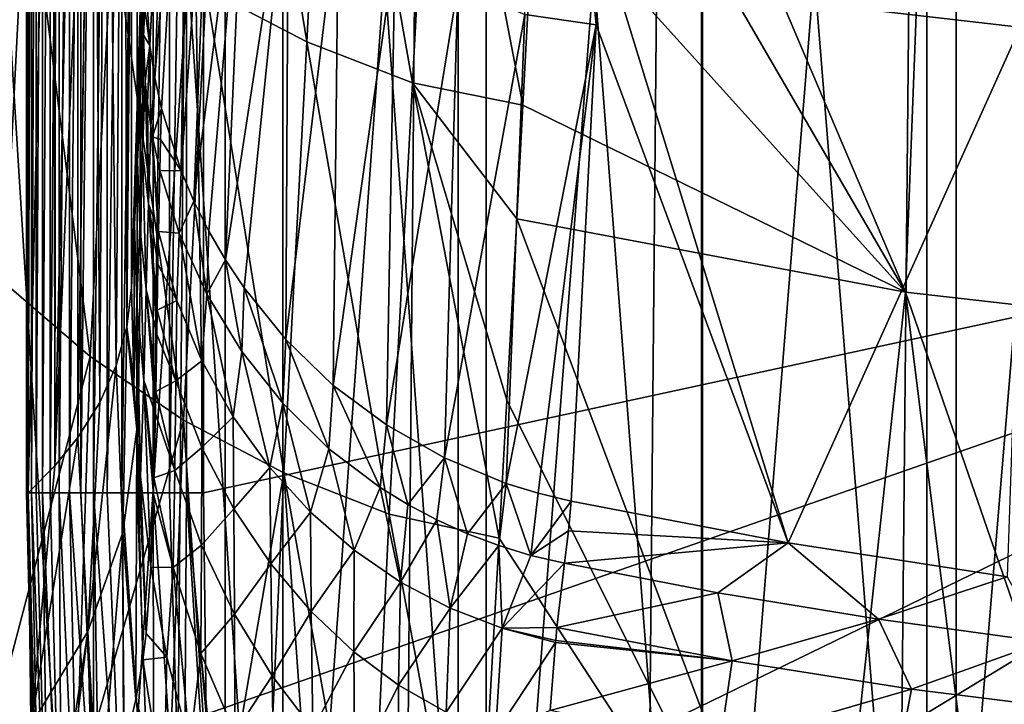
# Model space of a CAD drawing. Header units: metres. Extents: x -24 to 24, y -69 to 184.
# Tile 312 of 656: x -15.01 to -7.11, y 99.55 to 105.05. Entities that reach past the tile are written whole.
import ezdxf

# ---------------------------------------------------------------- set-up
doc = ezdxf.new("R2010")
doc.units = ezdxf.units.M
for name, color, linetype in [('367', 7, 'CONTINUOUS'), ('370', 7, 'CONTINUOUS'), ('380', 7, 'CONTINUOUS'), ('433', 7, 'CONTINUOUS'), ('436', 7, 'CONTINUOUS'), ('437', 7, 'CONTINUOUS'), ('438', 7, 'CONTINUOUS'), ('439', 7, 'CONTINUOUS'), ('440', 7, 'CONTINUOUS'), ('441', 7, 'CONTINUOUS'), ('442', 7, 'CONTINUOUS'), ('443', 7, 'CONTINUOUS'), ('444', 7, 'CONTINUOUS'), ('445', 7, 'CONTINUOUS'), ('502', 7, 'CONTINUOUS'), ('506', 7, 'CONTINUOUS'), ('507', 7, 'CONTINUOUS'), ('533', 7, 'CONTINUOUS'), ('534', 7, 'CONTINUOUS'), ('556', 2, 'CONTINUOUS'), ('565', 2, 'CONTINUOUS')]:
    doc.layers.add(name, color=color, linetype=linetype)

msp = doc.modelspace()

# ---------------------------------------------------------------- linework, layer by layer
at = {"layer": '367'}
for points in [[(-13.359252, 145.2, -20.238401), (-15.119628, -68.3, -18.959413), (-15.119628, 145.2, -18.959413)], [(-13.359252, -68.3, -20.238401), (-15.119628, -68.3, -18.959413), (-13.359252, 145.2, -20.238401)], [(-11.491315, 145.2, -21.354442), (-13.359252, -68.3, -20.238401), (-13.359252, 145.2, -20.238401)], [(-11.491315, -68.3, -21.354442), (-13.359252, -68.3, -20.238401), (-11.491315, 145.2, -21.354442)], [(-9.530857, 145.2, -22.298548), (-11.491315, -68.3, -21.354442), (-11.491315, 145.2, -21.354442)], [(-9.530857, -68.3, -22.298548), (-11.491315, -68.3, -21.354442), (-9.530857, 145.2, -22.298548)], [(-7.493662, 145.2, -23.063121), (-9.530857, -68.3, -22.298548), (-9.530857, 145.2, -22.298548)], [(-7.493662, -68.3, -23.063121), (-9.530857, -68.3, -22.298548), (-7.493662, 145.2, -23.063121)], [(-5.396133, 145.2, -23.642002), (-7.493662, -68.3, -23.063121), (-7.493662, 145.2, -23.063121)], [(-5.396133, -68.3, -23.642002), (-7.493662, -68.3, -23.063121), (-5.396133, 145.2, -23.642002)]]:
    msp.add_3dface(points, dxfattribs=at)
at = {"layer": '370'}
for points in [[(-10.786555, 107.825868, 124.068679), (-7.900061, 102.860268, 94.241585), (-10.701222, 109.451425, 135.043688)], [(-10.701222, 109.451425, 135.043688), (-7.900061, 102.860268, 94.241585), (-7.668107, 108.918182, 134.972777)], [(-7.900061, 102.860268, 94.241585), (-4.750555, 102.499585, 94.292291), (-7.668107, 108.918182, 134.972777)], [(-7.668107, 108.918182, 134.972777), (-4.750555, 102.499585, 94.292291), (-4.610483, 108.57591, 135.020829)], [(-10.874197, 106.156991, 112.800988), (-7.900061, 102.860268, 94.241585), (-10.786555, 107.825868, 124.068679)], [(-10.970446, 104.360544, 100.663018), (-7.900061, 102.860268, 94.241585), (-10.874197, 106.156991, 112.800988)], [(-11.019798, 103.447728, 94.491221), (-7.900061, 102.860268, 94.241585), (-10.970446, 104.360544, 100.663018)], [(-11.099493, 101.992386, 84.644555), (-8.546894, 96.878121, 53.541877), (-11.019798, 103.447728, 94.491221)], [(-11.019798, 103.447728, 94.491221), (-8.546894, 96.878121, 53.541877), (-7.900061, 102.860268, 94.241585)], [(-8.546894, 96.878121, 53.541877), (-7.130465, 96.676068, 53.570272), (-7.900061, 102.860268, 94.241585)], [(-7.900061, 102.860268, 94.241585), (-5.708911, 96.510513, 53.593538), (-4.750555, 102.499585, 94.292291)], [(-7.130465, 96.676068, 53.570272), (-5.708911, 96.510513, 53.593538), (-7.900061, 102.860268, 94.241585)], [(-11.160916, 100.886369, 77.15619), (-8.546894, 96.878121, 53.541877), (-11.099493, 101.992386, 84.644555)], [(-11.358574, 97.390816, 53.469826), (-8.546894, 96.878121, 53.541877), (-11.160916, 100.886369, 77.15619)]]:
    msp.add_3dface(points, dxfattribs=at)
at = {"layer": '380'}
for points in [[(-12.705843, 104.868688, 100.242043), (-13.334458, 108.756639, 123.623735), (-13.51234, 105.290973, 100.185118)], [(-12.525393, 108.335263, 123.680572), (-13.334458, 108.756639, 123.623735), (-12.705843, 104.868688, 100.242043)], [(-11.856089, 104.539914, 100.284815), (-12.525393, 108.335263, 123.680572), (-12.705843, 104.868688, 100.242043)], [(-11.673115, 108.007876, 123.72317), (-12.525393, 108.335263, 123.680572), (-11.856089, 104.539914, 100.284815)], [(-10.970446, 104.360544, 100.663018), (-11.673115, 108.007876, 123.72317), (-11.856089, 104.539914, 100.284815)], [(-10.970446, 104.360544, 100.663018), (-10.874197, 106.156991, 112.800988), (-11.673115, 108.007876, 123.72317)], [(-14.954324, 106.392978, 100.031936), (-15.571065, 107.058371, 99.937672), (-15.129184, 102.934395, 76.592224)], [(-14.442898, 102.342705, 76.674956), (-14.954324, 106.392978, 100.031936), (-15.129184, 102.934395, 76.592224)], [(-14.265096, 105.801281, 100.114777), (-14.954324, 106.392978, 100.031936), (-14.442898, 102.342705, 76.674956)], [(-13.693213, 101.831867, 76.745286), (-14.265096, 105.801281, 100.114777), (-14.442898, 102.342705, 76.674956)], [(-13.51234, 105.290973, 100.185118), (-14.265096, 105.801281, 100.114777), (-13.693213, 101.831867, 76.745286)], [(-12.889825, 101.40849, 76.802304), (-13.51234, 105.290973, 100.185118), (-13.693213, 101.831867, 76.745286)], [(-12.705843, 104.868688, 100.242043), (-13.51234, 105.290973, 100.185118), (-12.889825, 101.40849, 76.802304)], [(-12.04313, 101.07805, 76.845272), (-12.705843, 104.868688, 100.242043), (-12.889825, 101.40849, 76.802304)], [(-11.856089, 104.539914, 100.284815), (-12.705843, 104.868688, 100.242043), (-12.04313, 101.07805, 76.845272)], [(-11.160916, 100.886369, 77.15619), (-11.856089, 104.539914, 100.284815), (-12.04313, 101.07805, 76.845272)], [(-11.019798, 103.447728, 94.491221), (-10.970446, 104.360544, 100.663018), (-11.856089, 104.539914, 100.284815)], [(-11.099493, 101.992386, 84.644555), (-11.019798, 103.447728, 94.491221), (-11.856089, 104.539914, 100.284815)], [(-11.160916, 100.886369, 77.15619), (-11.099493, 101.992386, 84.644555), (-11.856089, 104.539914, 100.284815)], [(-14.442898, 102.342705, 76.674956), (-15.129184, 102.934395, 76.592224), (-15.21785, 99.400789, 53.187335)], [(-14.557913, 98.844902, 53.265458), (-14.442898, 102.342705, 76.674956), (-15.21785, 99.400789, 53.187335)], [(-13.693213, 101.831867, 76.745286), (-14.442898, 102.342705, 76.674956), (-14.557913, 98.844902, 53.265458)], [(-13.833802, 98.357082, 53.334017), (-13.693213, 101.831867, 76.745286), (-14.557913, 98.844902, 53.265458)], [(-13.447829, 98.140221, 53.364496), (-13.693213, 101.831867, 76.745286), (-13.833802, 98.357082, 53.334017)], [(-12.889825, 101.40849, 76.802304), (-13.693213, 101.831867, 76.745286), (-13.447829, 98.140221, 53.364496)], [(-13.046413, 97.94307, 53.392206), (-12.889825, 101.40849, 76.802304), (-13.447829, 98.140221, 53.364496)], [(-12.632683, 97.768131, 53.416794), (-12.889825, 101.40849, 76.802304), (-13.046413, 97.94307, 53.392206)], [(-12.210563, 97.617346, 53.437988), (-12.889825, 101.40849, 76.802304), (-12.632683, 97.768131, 53.416794)], [(-12.04313, 101.07805, 76.845272), (-12.889825, 101.40849, 76.802304), (-12.210563, 97.617346, 53.437988)], [(-11.358574, 97.390816, 53.469826), (-12.04313, 101.07805, 76.845272), (-12.210563, 97.617346, 53.437988)], [(-11.358574, 97.390816, 53.469826), (-11.160916, 100.886369, 77.15619), (-12.04313, 101.07805, 76.845272)]]:
    msp.add_3dface(points, dxfattribs=at)
at = {"layer": '433'}
for points in [[(-10.345993, 105.736213, 85.129835), (-8.841554, 100.848713, 54.345572), (-10.383604, 105.004149, 80.178268)], [(-10.345993, 105.736213, 85.129835), (-6.926762, 105.104464, 84.845855), (-8.841554, 100.848713, 54.345572)], [(-8.841554, 100.848713, 54.345572), (-6.926762, 105.104464, 84.845855), (-7.085745, 100.575368, 54.383652)], [(-10.583378, 101.181501, 54.299229), (-10.383604, 105.004149, 80.178268), (-8.841554, 100.848713, 54.345572)]]:
    msp.add_3dface(points, dxfattribs=at)
at = {"layer": '436'}
for points in [[(-14.111247, 102.897008, 37.165029), (-13.428175, 124.76326, 135.006318), (-14.087417, 103.401674, 40.578387)], [(-14.111246, 106.945335, 37.165146), (-13.428175, 124.76326, 135.006318), (-14.111247, 102.897008, 37.165029)], [(-14.087417, 103.401674, 40.578387), (-13.428175, 124.76326, 135.006318), (-14.063531, 103.907505, 43.999743)], [(-14.063531, 103.907505, 43.999743), (-13.428175, 124.76326, 135.006318), (-14.039589, 104.414507, 47.429096)], [(-14.039589, 104.414507, 47.429096), (-13.428175, 124.76326, 135.006318), (-14.015592, 104.922689, 50.866446)], [(-14.015592, 104.922689, 50.866446), (-13.428175, 124.76326, 135.006318), (-14.005637, 105.133501, 52.29237)]]:
    msp.add_3dface(points, dxfattribs=at)
at = {"layer": '437'}
for points in [[(-10.383604, 105.004149, 80.178268), (-10.954006, 105.08766, 79.659964), (-10.763734, 108.846439, 105.078148)], [(-10.383604, 105.004149, 80.178268), (-10.763734, 108.846439, 105.078148), (-10.345993, 105.736213, 85.129835)], [(-13.965049, 104.837884, 53.788583), (-13.995683, 105.344289, 53.718115), (-13.777917, 108.516659, 79.172382)], [(-13.924977, 104.578066, 53.823395), (-13.965049, 104.837884, 53.788583), (-13.777917, 108.516659, 79.172382)], [(-13.657904, 107.948184, 79.255646), (-13.924977, 104.578066, 53.823395), (-13.777917, 108.516659, 79.172382)], [(-13.871496, 104.332346, 53.859791), (-13.924977, 104.578066, 53.823395), (-13.657904, 107.948184, 79.255646)], [(-13.713786, 103.833669, 53.923848), (-13.871496, 104.332346, 53.859791), (-13.657904, 107.948184, 79.255646)], [(-13.460771, 107.401093, 79.335208), (-13.713786, 103.833669, 53.923848), (-13.657904, 107.948184, 79.255646)], [(-13.610191, 103.589076, 53.957119), (-13.713786, 103.833669, 53.923848), (-13.460771, 107.401093, 79.335208)], [(-13.190191, 106.88558, 79.409586), (-13.610191, 103.589076, 53.957119), (-13.460771, 107.401093, 79.335208)], [(-13.490842, 103.349864, 53.989804), (-13.610191, 103.589076, 53.957119), (-13.190191, 106.88558, 79.409586)], [(-13.356578, 103.117831, 54.021652), (-13.490842, 103.349864, 53.989804), (-13.190191, 106.88558, 79.409586)], [(-12.851203, 106.411249, 79.477393), (-13.356578, 103.117831, 54.021652), (-13.190191, 106.88558, 79.409586)], [(-13.208413, 102.894674, 54.052423), (-13.356578, 103.117831, 54.021652), (-12.851203, 106.411249, 79.477393)], [(-12.874142, 102.47998, 54.110014), (-13.208413, 102.894674, 54.052423), (-12.851203, 106.411249, 79.477393)], [(-12.450126, 105.986939, 79.537367), (-12.874142, 102.47998, 54.110014), (-12.851203, 106.411249, 79.477393)], [(-12.492298, 102.111569, 54.161729), (-12.874142, 102.47998, 54.110014), (-12.450126, 105.986939, 79.537367)], [(-11.99443, 105.620554, 79.58839), (-12.492298, 102.111569, 54.161729), (-12.450126, 105.986939, 79.537367)], [(-12.066407, 101.793794, 54.206998), (-12.492298, 102.111569, 54.161729), (-11.99443, 105.620554, 79.58839)], [(-11.492607, 105.318921, 79.629511), (-12.066407, 101.793794, 54.206998), (-11.99443, 105.620554, 79.58839)], [(-11.600817, 101.529954, 54.245472), (-12.066407, 101.793794, 54.206998), (-11.492607, 105.318921, 79.629511)], [(-10.954006, 105.08766, 79.659964), (-11.600817, 101.529954, 54.245472), (-11.492607, 105.318921, 79.629511)], [(-11.104531, 101.324284, 54.276436), (-11.600817, 101.529954, 54.245472), (-10.954006, 105.08766, 79.659964)], [(-10.383604, 105.004149, 80.178268), (-11.104531, 101.324284, 54.276436), (-10.954006, 105.08766, 79.659964)], [(-11.104531, 101.324284, 54.276436), (-10.383604, 105.004149, 80.178268), (-10.849039, 101.245359, 54.288721)], [(-10.383604, 105.004149, 80.178268), (-10.583378, 101.181501, 54.299229), (-10.849039, 101.245359, 54.288721)]]:
    msp.add_3dface(points, dxfattribs=at)
at = {"layer": '438'}
for points in [[(-14.005637, 105.133501, 52.29237), (-13.995683, 105.344289, 53.718115), (-13.965049, 104.837884, 53.788583)], [(-14.015592, 104.922689, 50.866446), (-14.005637, 105.133501, 52.29237), (-13.965049, 104.837884, 53.788583)], [(-14.015592, 104.922689, 50.866446), (-13.965049, 104.837884, 53.788583), (-14.000756, 104.553193, 50.870591)], [(-14.000756, 104.553193, 50.870591), (-13.965049, 104.837884, 53.788583), (-13.983061, 104.376874, 50.870562)], [(-13.983061, 104.376874, 50.870562), (-13.965049, 104.837884, 53.788583), (-13.956776, 104.190679, 50.869169)], [(-13.965049, 104.837884, 53.788583), (-13.924977, 104.578066, 53.823395), (-13.956776, 104.190679, 50.869169)], [(-13.956776, 104.190679, 50.869169), (-13.924977, 104.578066, 53.823395), (-13.942364, 104.106811, 50.868096)], [(-13.924977, 104.578066, 53.823395), (-13.871496, 104.332346, 53.859791), (-13.942364, 104.106811, 50.868096)], [(-13.942364, 104.106811, 50.868096), (-13.871496, 104.332346, 53.859791), (-13.878002, 104.084149, 52.334292)], [(-13.884539, 103.834794, 50.862784), (-13.942364, 104.106811, 50.868096), (-13.878002, 104.084149, 52.334292)]]:
    msp.add_3dface(points, dxfattribs=at)
at = {"layer": '439'}
for points in [[(-13.871496, 104.332346, 53.859791), (-13.713786, 103.833669, 53.923848), (-13.878002, 104.084149, 52.334292)], [(-13.713786, 103.833669, 53.923848), (-13.884539, 103.834794, 50.862784), (-13.878002, 104.084149, 52.334292)], [(-13.884539, 103.834794, 50.862784), (-13.713786, 103.833669, 53.923848), (-13.728395, 103.333429, 50.853612)], [(-13.713786, 103.833669, 53.923848), (-13.610191, 103.589076, 53.957119), (-13.728395, 103.333429, 50.853612)], [(-13.728395, 103.333429, 50.853612), (-13.610191, 103.589076, 53.957119), (-13.506502, 102.843586, 50.854398)], [(-13.610191, 103.589076, 53.957119), (-13.490842, 103.349864, 53.989804), (-13.506502, 102.843586, 50.854398)], [(-13.490842, 103.349864, 53.989804), (-13.356578, 103.117831, 54.021652), (-13.506502, 102.843586, 50.854398)], [(-13.506502, 102.843586, 50.854398), (-13.356578, 103.117831, 54.021652), (-13.226345, 102.38346, 50.864529)], [(-13.356578, 103.117831, 54.021652), (-13.208413, 102.894674, 54.052423), (-13.226345, 102.38346, 50.864529)], [(-13.226345, 102.38346, 50.864529), (-13.208413, 102.894674, 54.052423), (-12.898187, 101.967831, 50.882777)], [(-13.208413, 102.894674, 54.052423), (-12.874142, 102.47998, 54.110014), (-12.898187, 101.967831, 50.882777)], [(-12.898187, 101.967831, 50.882777), (-12.874142, 102.47998, 54.110014), (-12.527838, 101.603183, 50.908008)], [(-12.874142, 102.47998, 54.110014), (-12.492298, 102.111569, 54.161729), (-12.527838, 101.603183, 50.908008)], [(-12.527838, 101.603183, 50.908008), (-12.492298, 102.111569, 54.161729), (-12.116277, 101.291633, 50.939348)], [(-12.492298, 102.111569, 54.161729), (-12.066407, 101.793794, 54.206998), (-12.116277, 101.291633, 50.939348)], [(-12.116277, 101.291633, 50.939348), (-12.066407, 101.793794, 54.206998), (-11.894003, 101.15512, 50.95708)], [(-12.066407, 101.793794, 54.206998), (-11.600817, 101.529954, 54.245472), (-11.894003, 101.15512, 50.95708)], [(-11.894003, 101.15512, 50.95708), (-11.600817, 101.529954, 54.245472), (-11.66021, 101.031317, 50.976052)], [(-11.66021, 101.031317, 50.976052), (-11.600817, 101.529954, 54.245472), (-11.41593, 100.920874, 50.996066)], [(-11.600817, 101.529954, 54.245472), (-11.104531, 101.324284, 54.276436), (-11.41593, 100.920874, 50.996066)], [(-11.41593, 100.920874, 50.996066), (-11.104531, 101.324284, 54.276436), (-11.164772, 100.825677, 51.016756)], [(-11.164772, 100.825677, 51.016756), (-11.104531, 101.324284, 54.276436), (-10.907966, 100.747048, 51.037889)], [(-11.104531, 101.324284, 54.276436), (-10.849039, 101.245359, 54.288721), (-10.907966, 100.747048, 51.037889)], [(-10.849039, 101.245359, 54.288721), (-10.583378, 101.181501, 54.299229), (-10.907966, 100.747048, 51.037889)], [(-10.907966, 100.747048, 51.037889), (-10.583378, 101.181501, 54.299229), (-10.603654, 100.944673, 52.721073)], [(-10.638214, 100.683862, 51.059741), (-10.907966, 100.747048, 51.037889), (-10.603654, 100.944673, 52.721073)]]:
    msp.add_3dface(points, dxfattribs=at)
at = {"layer": '440'}
for points in [[(-10.583378, 101.181501, 54.299229), (-8.841554, 100.848713, 54.345572), (-10.603654, 100.944673, 52.721073)], [(-8.841554, 100.848713, 54.345572), (-10.638214, 100.683862, 51.059741), (-10.603654, 100.944673, 52.721073)], [(-10.638214, 100.683862, 51.059741), (-8.841554, 100.848713, 54.345572), (-9.405611, 100.447144, 51.121778)], [(-9.405611, 100.447144, 51.121778), (-8.841554, 100.848713, 54.345572), (-8.118472, 100.235578, 51.191925)], [(-8.841554, 100.848713, 54.345572), (-7.085745, 100.575368, 54.383652), (-8.118472, 100.235578, 51.191925)], [(-8.118472, 100.235578, 51.191925), (-7.085745, 100.575368, 54.383652), (-6.789726, 100.053505, 51.264682)]]:
    msp.add_3dface(points, dxfattribs=at)
at = {"layer": '441'}
for points in [[(-14.039589, 104.414507, 47.429096), (-14.015592, 104.922689, 50.866446), (-14.023099, 103.986622, 47.426154)], [(-14.015592, 104.922689, 50.866446), (-14.000756, 104.553193, 50.870591), (-14.023099, 103.986622, 47.426154)], [(-14.023099, 103.986622, 47.426154), (-14.000756, 104.553193, 50.870591), (-13.975236, 103.566875, 47.394822)], [(-14.000756, 104.553193, 50.870591), (-13.983061, 104.376874, 50.870562), (-13.975236, 103.566875, 47.394822)], [(-14.063531, 103.907505, 43.999743), (-14.039589, 104.414507, 47.429096), (-14.045125, 103.389758, 44.033441)], [(-14.045125, 103.389758, 44.033441), (-14.039589, 104.414507, 47.429096), (-14.023099, 103.986622, 47.426154)], [(-13.983061, 104.376874, 50.870562), (-13.956776, 104.190679, 50.869169), (-13.975236, 103.566875, 47.394822)], [(-13.975236, 103.566875, 47.394822), (-13.956776, 104.190679, 50.869169), (-13.895171, 103.346538, 48.25138)], [(-13.956776, 104.190679, 50.869169), (-13.942364, 104.106811, 50.868096), (-13.895171, 103.346538, 48.25138)], [(-13.942364, 104.106811, 50.868096), (-13.884539, 103.834794, 50.862784), (-13.895171, 103.346538, 48.25138)], [(-14.045125, 103.389758, 44.033441), (-14.023099, 103.986622, 47.426154), (-13.992872, 102.881629, 44.020849)], [(-13.992872, 102.881629, 44.020849), (-14.023099, 103.986622, 47.426154), (-13.975236, 103.566875, 47.394822)], [(-14.087417, 103.401674, 40.578387), (-14.063531, 103.907505, 43.999743), (-14.067894, 102.771076, 40.660723)], [(-14.067894, 102.771076, 40.660723), (-14.063531, 103.907505, 43.999743), (-14.045125, 103.389758, 44.033441)], [(-13.992872, 102.881629, 44.020849), (-13.975236, 103.566875, 47.394822), (-13.908179, 102.519794, 44.509275)], [(-13.899576, 103.0849, 46.994741), (-13.975236, 103.566875, 47.394822), (-13.895171, 103.346538, 48.25138)], [(-13.905207, 102.714107, 45.335291), (-13.975236, 103.566875, 47.394822), (-13.899576, 103.0849, 46.994741)], [(-13.908179, 102.519794, 44.509275), (-13.975236, 103.566875, 47.394822), (-13.905207, 102.714107, 45.335291)], [(-14.111247, 102.897008, 37.165029), (-14.087417, 103.401674, 40.578387), (-14.093537, 102.161025, 37.258526)], [(-14.093537, 102.161025, 37.258526), (-14.087417, 103.401674, 40.578387), (-14.092242, 102.133742, 37.261135)], [(-14.092242, 102.133742, 37.261135), (-14.087417, 103.401674, 40.578387), (-14.067894, 102.771076, 40.660723)], [(-14.067894, 102.771076, 40.660723), (-14.045125, 103.389758, 44.033441), (-14.013224, 102.151025, 40.688329)], [(-14.013224, 102.151025, 40.688329), (-14.045125, 103.389758, 44.033441), (-13.992872, 102.881629, 44.020849)], [(-14.013224, 102.151025, 40.688329), (-13.992872, 102.881629, 44.020849), (-13.919636, 101.88202, 41.942747)], [(-13.916049, 102.061615, 42.647474), (-13.992872, 102.881629, 44.020849), (-13.908179, 102.519794, 44.509275)], [(-13.919636, 101.88202, 41.942747), (-13.992872, 102.881629, 44.020849), (-13.916049, 102.061615, 42.647474)], [(-14.092242, 102.133742, 37.261135), (-14.067894, 102.771076, 40.660723), (-14.069822, 101.75745, 37.290781)], [(-14.069822, 101.75745, 37.290781), (-14.067894, 102.771076, 40.660723), (-14.03999, 101.392152, 37.308036)], [(-14.038979, 101.381264, 37.308372), (-14.067894, 102.771076, 40.660723), (-14.013224, 102.151025, 40.688329)], [(-14.03999, 101.392152, 37.308036), (-14.067894, 102.771076, 40.660723), (-14.038979, 101.381264, 37.308372)], [(-14.038979, 101.381264, 37.308372), (-14.013224, 102.151025, 40.688329), (-13.955171, 100.651076, 37.306441)], [(-13.931996, 101.36907, 39.980604), (-14.013224, 102.151025, 40.688329), (-13.919636, 101.88202, 41.942747)], [(-13.935801, 101.234974, 39.476425), (-14.013224, 102.151025, 40.688329), (-13.931996, 101.36907, 39.980604)], [(-13.955171, 100.651076, 37.306441), (-14.013224, 102.151025, 40.688329), (-13.935801, 101.234974, 39.476425)]]:
    msp.add_3dface(points, dxfattribs=at)
at = {"layer": '442'}
for points in [[(-13.884539, 103.834794, 50.862784), (-13.728395, 103.333429, 50.853612), (-13.895171, 103.346538, 48.25138)], [(-13.899576, 103.0849, 46.994741), (-13.895171, 103.346538, 48.25138), (-13.747857, 102.793015, 47.970753)], [(-13.895171, 103.346538, 48.25138), (-13.728395, 103.333429, 50.853612), (-13.747857, 102.793015, 47.970753)], [(-13.747857, 102.793015, 47.970753), (-13.728395, 103.333429, 50.853612), (-13.545841, 102.308104, 47.915273)], [(-13.728395, 103.333429, 50.853612), (-13.506502, 102.843586, 50.854398), (-13.545841, 102.308104, 47.915273)], [(-13.905207, 102.714107, 45.335291), (-13.899576, 103.0849, 46.994741), (-13.747857, 102.793015, 47.970753)], [(-13.905207, 102.714107, 45.335291), (-13.747857, 102.793015, 47.970753), (-13.754534, 102.146429, 45.217447)], [(-13.747857, 102.793015, 47.970753), (-13.545841, 102.308104, 47.915273), (-13.754534, 102.146429, 45.217447)], [(-13.545841, 102.308104, 47.915273), (-13.506502, 102.843586, 50.854398), (-13.294852, 101.858461, 47.872306)], [(-13.506502, 102.843586, 50.854398), (-13.226345, 102.38346, 50.864529), (-13.294852, 101.858461, 47.872306)], [(-13.908179, 102.519794, 44.509275), (-13.905207, 102.714107, 45.335291), (-13.754534, 102.146429, 45.217447)], [(-13.916049, 102.061615, 42.647474), (-13.908179, 102.519794, 44.509275), (-13.754534, 102.146429, 45.217447)], [(-13.294852, 101.858461, 47.872306), (-13.226345, 102.38346, 50.864529), (-13.001882, 101.451798, 47.841953)], [(-13.226345, 102.38346, 50.864529), (-12.898187, 101.967831, 50.882777), (-13.001882, 101.451798, 47.841953)], [(-13.754534, 102.146429, 45.217447), (-13.545841, 102.308104, 47.915273), (-13.547313, 101.613263, 45.132432)], [(-13.545841, 102.308104, 47.915273), (-13.294852, 101.858461, 47.872306), (-13.547313, 101.613263, 45.132432)], [(-13.916049, 102.061615, 42.647474), (-13.754534, 102.146429, 45.217447), (-13.762421, 101.429231, 42.559746)], [(-13.754534, 102.146429, 45.217447), (-13.547313, 101.613263, 45.132432), (-13.762421, 101.429231, 42.559746)], [(-13.919636, 101.88202, 41.942747), (-13.916049, 102.061615, 42.647474), (-13.762421, 101.429231, 42.559746)], [(-13.001882, 101.451798, 47.841953), (-12.898187, 101.967831, 50.882777), (-12.675791, 101.093484, 47.823539)], [(-12.898187, 101.967831, 50.882777), (-12.527838, 101.603183, 50.908008), (-12.675791, 101.093484, 47.823539)], [(-13.931996, 101.36907, 39.980604), (-13.919636, 101.88202, 41.942747), (-13.762421, 101.429231, 42.559746)], [(-13.547313, 101.613263, 45.132432), (-13.294852, 101.858461, 47.872306), (-13.290767, 101.121007, 45.056613)], [(-13.294852, 101.858461, 47.872306), (-13.001882, 101.451798, 47.841953), (-13.290767, 101.121007, 45.056613)], [(-13.762421, 101.429231, 42.559746), (-13.547313, 101.613263, 45.132432), (-13.548553, 100.828192, 42.468322)], [(-13.547313, 101.613263, 45.132432), (-13.290767, 101.121007, 45.056613), (-13.548553, 100.828192, 42.468322)], [(-12.675791, 101.093484, 47.823539), (-12.527838, 101.603183, 50.908008), (-12.324682, 100.787549, 47.816423)], [(-12.527838, 101.603183, 50.908008), (-12.116277, 101.291633, 50.939348), (-12.324682, 100.787549, 47.816423)], [(-13.290767, 101.121007, 45.056613), (-13.001882, 101.451798, 47.841953), (-12.994693, 100.680189, 44.991259)], [(-13.001882, 101.451798, 47.841953), (-12.675791, 101.093484, 47.823539), (-12.994693, 100.680189, 44.991259)], [(-13.935801, 101.234974, 39.476425), (-13.931996, 101.36907, 39.980604), (-13.776778, 100.649702, 39.922825)], [(-13.931996, 101.36907, 39.980604), (-13.762421, 101.429231, 42.559746), (-13.776778, 100.649702, 39.922825)], [(-13.762421, 101.429231, 42.559746), (-13.548553, 100.828192, 42.468322), (-13.776778, 100.649702, 39.922825)], [(-12.324682, 100.787549, 47.816423), (-12.116277, 101.291633, 50.939348), (-11.952309, 100.532737, 47.820212)], [(-12.116277, 101.291633, 50.939348), (-11.894003, 101.15512, 50.95708), (-11.952309, 100.532737, 47.820212)], [(-13.955171, 100.651076, 37.306441), (-13.935801, 101.234974, 39.476425), (-13.776778, 100.649702, 39.922825)], [(-11.894003, 101.15512, 50.95708), (-11.66021, 101.031317, 50.976052), (-11.952309, 100.532737, 47.820212)], [(-13.548553, 100.828192, 42.468322), (-13.290767, 101.121007, 45.056613), (-13.283952, 100.273917, 42.378183)], [(-13.290767, 101.121007, 45.056613), (-12.994693, 100.680189, 44.991259), (-13.283952, 100.273917, 42.378183)], [(-12.994693, 100.680189, 44.991259), (-12.675791, 101.093484, 47.823539), (-12.670218, 100.296272, 44.937095)], [(-12.675791, 101.093484, 47.823539), (-12.324682, 100.787549, 47.816423), (-12.670218, 100.296272, 44.937095)], [(-11.952309, 100.532737, 47.820212), (-11.66021, 101.031317, 50.976052), (-11.553877, 100.323762, 47.834341)], [(-11.66021, 101.031317, 50.976052), (-11.41593, 100.920874, 50.996066), (-11.553877, 100.323762, 47.834341)], [(-11.41593, 100.920874, 50.996066), (-11.164772, 100.825677, 51.016756), (-11.553877, 100.323762, 47.834341)], [(-13.776778, 100.649702, 39.922825), (-13.548553, 100.828192, 42.468322), (-13.555989, 99.960033, 39.837712)], [(-13.548553, 100.828192, 42.468322), (-13.283952, 100.273917, 42.378183), (-13.555989, 99.960033, 39.837712)], [(-11.553877, 100.323762, 47.834341), (-11.164772, 100.825677, 51.016756), (-11.138257, 100.161721, 47.857024)], [(-11.164772, 100.825677, 51.016756), (-10.907966, 100.747048, 51.037889), (-11.138257, 100.161721, 47.857024)], [(-12.670218, 100.296272, 44.937095), (-12.324682, 100.787549, 47.816423), (-12.327204, 99.972831, 44.894864)], [(-12.324682, 100.787549, 47.816423), (-11.952309, 100.532737, 47.820212), (-12.327204, 99.972831, 44.894864)], [(-10.907966, 100.747048, 51.037889), (-10.638214, 100.683862, 51.059741), (-11.138257, 100.161721, 47.857024)], [(-13.283952, 100.273917, 42.378183), (-12.994693, 100.680189, 44.991259), (-12.981619, 99.780193, 42.291386)], [(-12.994693, 100.680189, 44.991259), (-12.670218, 100.296272, 44.937095), (-12.981619, 99.780193, 42.291386)], [(-11.138257, 100.161721, 47.857024), (-10.638214, 100.683862, 51.059741), (-10.697354, 100.167961, 48.398287)], [(-13.955171, 100.651076, 37.306441), (-13.776778, 100.649702, 39.922825), (-13.828222, 99.930468, 37.242)], [(-13.828222, 99.930468, 37.242), (-13.776778, 100.649702, 39.922825), (-13.642011, 99.220102, 37.170421)], [(-13.776778, 100.649702, 39.922825), (-13.555989, 99.960033, 39.837712), (-13.642011, 99.220102, 37.170421)], [(-12.327204, 99.972831, 44.894864), (-11.952309, 100.532737, 47.820212), (-11.968994, 99.706334, 44.865478)], [(-11.952309, 100.532737, 47.820212), (-11.553877, 100.323762, 47.834341), (-11.968994, 99.706334, 44.865478)], [(-13.555989, 99.960033, 39.837712), (-13.283952, 100.273917, 42.378183), (-13.280978, 99.32282, 39.747275)], [(-13.283952, 100.273917, 42.378183), (-12.981619, 99.780193, 42.291386), (-13.280978, 99.32282, 39.747275)], [(-12.981619, 99.780193, 42.291386), (-12.670218, 100.296272, 44.937095), (-12.655632, 99.353126, 42.209864)], [(-12.670218, 100.296272, 44.937095), (-12.327204, 99.972831, 44.894864), (-12.655632, 99.353126, 42.209864)], [(-11.968994, 99.706334, 44.865478), (-11.553877, 100.323762, 47.834341), (-11.587742, 99.488192, 44.84983)], [(-11.553877, 100.323762, 47.834341), (-11.138257, 100.161721, 47.857024), (-11.587742, 99.488192, 44.84983)], [(-11.587742, 99.488192, 44.84983), (-11.138257, 100.161721, 47.857024), (-11.189432, 99.31746, 44.846865)], [(-11.138257, 100.161721, 47.857024), (-10.708491, 100.048481, 47.886133), (-11.189432, 99.31746, 44.846865)], [(-10.70712, 100.063578, 47.949264), (-11.138257, 100.161721, 47.857024), (-10.697354, 100.167961, 48.398287)], [(-10.708491, 100.048481, 47.886133), (-11.138257, 100.161721, 47.857024), (-10.70712, 100.063578, 47.949264)], [(-11.189432, 99.31746, 44.846865), (-10.708491, 100.048481, 47.886133), (-10.752863, 99.502179, 45.844661)], [(-13.642011, 99.220102, 37.170421), (-13.555989, 99.960033, 39.837712), (-13.402517, 98.538737, 37.093868)], [(-13.555989, 99.960033, 39.837712), (-13.280978, 99.32282, 39.747275), (-13.402517, 98.538737, 37.093868)], [(-12.655632, 99.353126, 42.209864), (-12.327204, 99.972831, 44.894864), (-12.318352, 98.996286, 42.135683)], [(-12.327204, 99.972831, 44.894864), (-11.968994, 99.706334, 44.865478), (-12.318352, 98.996286, 42.135683)], [(-13.280978, 99.32282, 39.747275), (-12.981619, 99.780193, 42.291386), (-12.967865, 98.755684, 39.653157)], [(-12.981619, 99.780193, 42.291386), (-12.655632, 99.353126, 42.209864), (-12.967865, 98.755684, 39.653157)], [(-12.318352, 98.996286, 42.135683), (-11.968994, 99.706334, 44.865478), (-11.973561, 98.703918, 42.071543)], [(-11.968994, 99.706334, 44.865478), (-11.587742, 99.488192, 44.84983), (-11.973561, 98.703918, 42.071543)]]:
    msp.add_3dface(points, dxfattribs=at)
at = {"layer": '443'}
for points in [[(-10.638214, 100.683862, 51.059741), (-9.405611, 100.447144, 51.121778), (-10.697354, 100.167961, 48.398287)], [(-10.697354, 100.167961, 48.398287), (-9.405611, 100.447144, 51.121778), (-9.292864, 99.900656, 48.481478)], [(-9.405611, 100.447144, 51.121778), (-8.118472, 100.235578, 51.191925), (-9.292864, 99.900656, 48.481478)], [(-9.292864, 99.900656, 48.481478), (-8.118472, 100.235578, 51.191925), (-7.85169, 99.674615, 48.570616)], [(-8.118472, 100.235578, 51.191925), (-6.789726, 100.053505, 51.264682), (-7.85169, 99.674615, 48.570616)], [(-10.70712, 100.063578, 47.949264), (-10.697354, 100.167961, 48.398287), (-9.292864, 99.900656, 48.481478)], [(-10.752863, 99.502179, 45.844661), (-10.708491, 100.048481, 47.886133), (-9.292864, 99.900656, 48.481478)], [(-10.708491, 100.048481, 47.886133), (-10.70712, 100.063578, 47.949264), (-9.292864, 99.900656, 48.481478)], [(-7.85169, 99.674615, 48.570616), (-6.789726, 100.053505, 51.264682), (-6.370778, 99.489451, 48.65944)], [(-10.752863, 99.502179, 45.844661), (-9.292864, 99.900656, 48.481478), (-9.391911, 99.227002, 45.91078)], [(-9.292864, 99.900656, 48.481478), (-7.85169, 99.674615, 48.570616), (-9.391911, 99.227002, 45.91078)], [(-9.391911, 99.227002, 45.91078), (-7.85169, 99.674615, 48.570616), (-7.980357, 98.996886, 45.990544)], [(-7.85169, 99.674615, 48.570616), (-6.370778, 99.489451, 48.65944), (-7.980357, 98.996886, 45.990544)]]:
    msp.add_3dface(points, dxfattribs=at)
at = {"layer": '444'}
for points in [[(-14.111247, 102.897008, 37.165029), (-14.093537, 102.161025, 37.258526), (-14.149414, 102.577698, 35.06653)], [(-14.149414, 102.577698, 35.06653), (-14.180078, 100.929981, 33.328515), (-14.234271, 102.270193, 32.97515)], [(-14.069822, 101.75745, 37.290781), (-14.180078, 100.929981, 33.328515), (-14.149414, 102.577698, 35.06653)], [(-14.092242, 102.133742, 37.261135), (-14.069822, 101.75745, 37.290781), (-14.149414, 102.577698, 35.06653)], [(-14.093537, 102.161025, 37.258526), (-14.092242, 102.133742, 37.261135), (-14.149414, 102.577698, 35.06653)], [(-14.234271, 102.270193, 32.97515), (-14.462013, 100.136981, 29.350416), (-14.365354, 101.97511, 30.892321)], [(-14.180078, 100.929981, 33.328515), (-14.462013, 100.136981, 29.350416), (-14.234271, 102.270193, 32.97515)], [(-14.365354, 101.97511, 30.892321), (-14.462013, 100.136981, 29.350416), (-14.542174, 101.693033, 28.819376)], [(-14.180078, 100.929981, 33.328515), (-14.069822, 101.75745, 37.290781), (-14.076084, 99.590879, 33.339551)], [(-14.076084, 99.590879, 33.339551), (-14.069822, 101.75745, 37.290781), (-14.020856, 99.907624, 34.53499)], [(-14.020856, 99.907624, 34.53499), (-14.069822, 101.75745, 37.290781), (-13.992987, 100.119783, 35.331281)], [(-14.069822, 101.75745, 37.290781), (-14.03999, 101.392152, 37.308036), (-13.992987, 100.119783, 35.331281)], [(-14.542174, 101.693033, 28.819376), (-14.916854, 99.387643, 25.364541), (-14.725903, 101.466274, 27.084508)], [(-14.462013, 100.136981, 29.350416), (-14.916854, 99.387643, 25.364541), (-14.542174, 101.693033, 28.819376)], [(-14.916854, 99.387643, 25.364541), (-14.941437, 101.249258, 25.356783), (-14.725903, 101.466274, 27.084508)], [(-14.03999, 101.392152, 37.308036), (-14.038979, 101.381264, 37.308372), (-13.992987, 100.119783, 35.331281)], [(-14.038979, 101.381264, 37.308372), (-13.955171, 100.651076, 37.306441), (-13.992987, 100.119783, 35.331281)], [(-14.917874, 99.427864, 25.364296), (-14.941437, 101.249258, 25.356783), (-14.916854, 99.387643, 25.364541)], [(-14.462013, 100.136981, 29.350416), (-14.180078, 100.929981, 33.328515), (-14.375558, 98.555218, 29.350702)], [(-14.375558, 98.555218, 29.350702), (-14.180078, 100.929981, 33.328515), (-14.175758, 99.168245, 31.7289)], [(-14.175758, 99.168245, 31.7289), (-14.180078, 100.929981, 33.328515), (-14.076084, 99.590879, 33.339551)], [(-14.916854, 99.387643, 25.364541), (-14.462013, 100.136981, 29.350416), (-14.848327, 97.56729, 25.378792)], [(-14.848327, 97.56729, 25.378792), (-14.462013, 100.136981, 29.350416), (-14.750558, 97.741294, 26.092353)], [(-14.750558, 97.741294, 26.092353), (-14.462013, 100.136981, 29.350416), (-14.41891, 98.444621, 28.915168)], [(-14.41891, 98.444621, 28.915168), (-14.462013, 100.136981, 29.350416), (-14.375558, 98.555218, 29.350702)]]:
    msp.add_3dface(points, dxfattribs=at)
at = {"layer": '445'}
for points in [[(-13.955171, 100.651076, 37.306441), (-13.828222, 99.930468, 37.242), (-13.992987, 100.119783, 35.331281)], [(-13.828222, 99.930468, 37.242), (-14.020856, 99.907624, 34.53499), (-13.992987, 100.119783, 35.331281)], [(-14.076084, 99.590879, 33.339551), (-14.020856, 99.907624, 34.53499), (-13.852145, 98.836194, 34.444159)], [(-14.020856, 99.907624, 34.53499), (-13.828222, 99.930468, 37.242), (-13.852145, 98.836194, 34.444159)], [(-13.828222, 99.930468, 37.242), (-13.642011, 99.220102, 37.170421), (-13.852145, 98.836194, 34.444159)], [(-14.175758, 99.168245, 31.7289), (-14.076084, 99.590879, 33.339551), (-13.852145, 98.836194, 34.444159)]]:
    msp.add_3dface(points, dxfattribs=at)
at = {"layer": '502'}
for points in [[(-0.000006, 114.660957, 22.95), (-13.533819, 105.741858, 23.659277), (0, 104.179469, 22.95)], [(-13.533819, 105.741858, 23.659277), (-13.533359, 101.249502, 23.659253), (0, 104.179469, 22.95)], [(-13.533359, 101.249502, 23.659253), (-13.511455, 99.472196, 23.658105), (0, 104.179469, 22.95)], [(-13.511455, 99.472196, 23.658105), (-13.445715, 97.638947, 23.65466), (0, 104.179469, 22.95)], [(0, 104.179469, 22.95), (-13.445715, 97.638947, 23.65466), (-13.310813, 96.086461, 23.64759)], [(-13.057634, 94.545475, 23.634322), (0, 104.179469, 22.95), (-13.310813, 96.086461, 23.64759)], [(0, 93.697944, 22.95), (0, 104.179469, 22.95), (-13.057634, 94.545475, 23.634322)]]:
    msp.add_3dface(points, dxfattribs=at)
at = {"layer": '506'}
for points in [[(-14.111247, 110.993675, 37.165074), (-14.149414, 102.577698, 35.06653), (-14.173208, 110.583566, 34.350148)], [(-14.111247, 110.993675, 37.165074), (-14.111246, 106.945335, 37.165146), (-14.149414, 102.577698, 35.06653)], [(-14.173208, 110.583566, 34.350148), (-14.234271, 102.270193, 32.97515), (-14.319689, 110.171413, 31.538644)], [(-14.149414, 102.577698, 35.06653), (-14.234271, 102.270193, 32.97515), (-14.173208, 110.583566, 34.350148)], [(-14.319689, 110.171413, 31.538644), (-14.365354, 101.97511, 30.892321), (-14.416891, 110.031214, 30.228999)], [(-14.234271, 102.270193, 32.97515), (-14.365354, 101.97511, 30.892321), (-14.319689, 110.171413, 31.538644)], [(-14.416891, 110.031214, 30.228999), (-14.542174, 101.693033, 28.819376), (-14.420087, 110.02857, 30.189767)], [(-14.365354, 101.97511, 30.892321), (-14.542174, 101.693033, 28.819376), (-14.416891, 110.031214, 30.228999)], [(-14.542174, 101.693033, 28.819376), (-14.541225, 105.839418, 28.829233), (-14.420087, 110.02857, 30.189767)], [(-14.111247, 102.897008, 37.165029), (-14.149414, 102.577698, 35.06653), (-14.111246, 106.945335, 37.165146)]]:
    msp.add_3dface(points, dxfattribs=at)
at = {"layer": '507'}
for points in [[(-14.941437, 101.249258, 25.356783), (-14.941925, 105.722868, 25.357166), (-14.734944, 110.091294, 27.008583)], [(-14.725903, 101.466274, 27.084508), (-14.941437, 101.249258, 25.356783), (-14.734944, 110.091294, 27.008583)], [(-14.716388, 110.075505, 27.169173), (-14.725903, 101.466274, 27.084508), (-14.734944, 110.091294, 27.008583)], [(-14.540275, 109.989762, 28.839097), (-14.725903, 101.466274, 27.084508), (-14.716388, 110.075505, 27.169173)], [(-14.725903, 101.466274, 27.084508), (-14.540275, 109.989762, 28.839097), (-14.541225, 105.839418, 28.829233)], [(-14.542174, 101.693033, 28.819376), (-14.725903, 101.466274, 27.084508), (-14.541225, 105.839418, 28.829233)]]:
    msp.add_3dface(points, dxfattribs=at)
at = {"layer": '533'}
for points in [[(-14.953873, 110.32587, 25.082746), (-14.954394, 110.325869, 25.220391), (-14.953547, 101.249108, 25.219817)], [(-14.941925, 105.722868, 25.357166), (-14.941437, 101.249258, 25.356783), (-14.954394, 110.325869, 25.220391)], [(-14.954394, 110.325869, 25.220391), (-14.941437, 101.249258, 25.356783), (-14.953547, 101.249108, 25.219817)], [(-14.940736, 110.325872, 24.945727), (-14.953873, 110.32587, 25.082746), (-14.95298, 101.249206, 25.082226)], [(-14.95298, 101.249206, 25.082226), (-14.953873, 110.32587, 25.082746), (-14.953547, 101.249108, 25.219817)], [(-14.939805, 101.249246, 24.945249), (-14.940736, 110.325872, 24.945727), (-14.95298, 101.249206, 25.082226)], [(-14.915094, 110.325874, 24.810489), (-14.940736, 110.325872, 24.945727), (-14.939805, 101.249246, 24.945249)], [(-14.914131, 101.24926, 24.810048), (-14.915094, 110.325874, 24.810489), (-14.939805, 101.249246, 24.945249)], [(-14.877163, 110.325878, 24.678172), (-14.915094, 110.325874, 24.810489), (-14.914131, 101.24926, 24.810048)], [(-14.876174, 101.24926, 24.677769), (-14.877163, 110.325878, 24.678172), (-14.914131, 101.24926, 24.810048)], [(-14.827263, 110.325883, 24.549888), (-14.877163, 110.325878, 24.678172), (-14.876174, 101.24926, 24.677769)], [(-14.826253, 101.249259, 24.549525), (-14.827263, 110.325883, 24.549888), (-14.876174, 101.24926, 24.677769)], [(-14.765813, 110.325889, 24.426719), (-14.827263, 110.325883, 24.549888), (-14.826253, 101.249259, 24.549525)], [(-14.764789, 101.249264, 24.426395), (-14.765813, 110.325889, 24.426719), (-14.826253, 101.249259, 24.549525)], [(-14.693331, 110.325896, 24.309701), (-14.765813, 110.325889, 24.426719), (-14.764789, 101.249264, 24.426395)], [(-14.692299, 101.249277, 24.309417), (-14.693331, 110.325896, 24.309701), (-14.764789, 101.249264, 24.426395)], [(-14.610428, 110.325903, 24.199821), (-14.693331, 110.325896, 24.309701), (-14.692299, 101.249277, 24.309417)], [(-14.609393, 101.249293, 24.199575), (-14.610428, 110.325903, 24.199821), (-14.692299, 101.249277, 24.309417)], [(-14.517801, 110.325911, 24.098002), (-14.610428, 110.325903, 24.199821), (-14.609393, 101.249293, 24.199575)], [(-14.516769, 101.249311, 24.097793), (-14.517801, 110.325911, 24.098002), (-14.609393, 101.249293, 24.199575)], [(-14.416231, 110.325921, 24.005103), (-14.517801, 110.325911, 24.098002), (-14.516769, 101.249311, 24.097793)], [(-14.415207, 101.249329, 24.004928), (-14.416231, 110.325921, 24.005103), (-14.516769, 101.249311, 24.097793)], [(-14.306572, 110.32593, 23.921907), (-14.416231, 110.325921, 24.005103), (-14.415207, 101.249329, 24.004928)], [(-14.305561, 101.249349, 23.921763), (-14.306572, 110.32593, 23.921907), (-14.415207, 101.249329, 24.004928)], [(-14.189749, 110.325941, 23.849112), (-14.306572, 110.32593, 23.921907), (-14.305561, 101.249349, 23.921763)], [(-14.188754, 101.249371, 23.848996), (-14.189749, 110.325941, 23.849112), (-14.305561, 101.249349, 23.921763)], [(-14.066745, 110.325951, 23.787333), (-14.189749, 110.325941, 23.849112), (-14.188754, 101.249371, 23.848996)], [(-14.06577, 101.249394, 23.78724), (-14.066745, 110.325951, 23.787333), (-14.188754, 101.249371, 23.848996)], [(-13.938595, 110.325962, 23.73709), (-14.066745, 110.325951, 23.787333), (-14.06577, 101.249394, 23.78724)], [(-13.937644, 101.24942, 23.737016), (-13.938595, 110.325962, 23.73709), (-14.06577, 101.249394, 23.78724)], [(-13.806379, 110.325974, 23.698805), (-13.938595, 110.325962, 23.73709), (-13.937644, 101.24942, 23.737016)], [(-13.805454, 101.249446, 23.698746), (-13.806379, 110.325974, 23.698805), (-13.937644, 101.24942, 23.737016)], [(-13.671211, 110.325986, 23.672802), (-13.806379, 110.325974, 23.698805), (-13.805454, 101.249446, 23.698746)], [(-13.670313, 101.249474, 23.672752), (-13.671211, 110.325986, 23.672802), (-13.805454, 101.249446, 23.698746)], [(-13.533359, 101.249502, 23.659253), (-13.671211, 110.325986, 23.672802), (-13.670313, 101.249474, 23.672752)], [(-13.533359, 101.249502, 23.659253), (-13.533819, 105.741858, 23.659277), (-13.671211, 110.325986, 23.672802)]]:
    msp.add_3dface(points, dxfattribs=at)
at = {"layer": '534'}
for points in [[(-14.953547, 101.249108, 25.219817), (-14.941437, 101.249258, 25.356783), (-14.865306, 97.567104, 25.12918)], [(-14.95298, 101.249206, 25.082226), (-14.953547, 101.249108, 25.219817), (-14.865306, 97.567104, 25.12918)], [(-14.939805, 101.249246, 24.945249), (-14.95298, 101.249206, 25.082226), (-14.840609, 97.568917, 24.880219)], [(-14.840609, 97.568917, 24.880219), (-14.95298, 101.249206, 25.082226), (-14.865306, 97.567104, 25.12918)], [(-14.941437, 101.249258, 25.356783), (-14.917874, 99.427864, 25.364296), (-14.865306, 97.567104, 25.12918)], [(-14.914131, 101.24926, 24.810048), (-14.939805, 101.249246, 24.945249), (-14.840609, 97.568917, 24.880219)], [(-14.774922, 97.572678, 24.638837), (-14.914131, 101.24926, 24.810048), (-14.840609, 97.568917, 24.880219)], [(-14.876174, 101.24926, 24.677769), (-14.914131, 101.24926, 24.810048), (-14.774922, 97.572678, 24.638837)], [(-14.826253, 101.249259, 24.549525), (-14.876174, 101.24926, 24.677769), (-14.774922, 97.572678, 24.638837)], [(-14.764789, 101.249264, 24.426395), (-14.826253, 101.249259, 24.549525), (-14.670073, 97.578281, 24.411747)], [(-14.670073, 97.578281, 24.411747), (-14.826253, 101.249259, 24.549525), (-14.774922, 97.572678, 24.638837)], [(-14.692299, 101.249277, 24.309417), (-14.764789, 101.249264, 24.426395), (-14.670073, 97.578281, 24.411747)], [(-14.609393, 101.249293, 24.199575), (-14.692299, 101.249277, 24.309417), (-14.528979, 97.585573, 24.205267)], [(-14.528979, 97.585573, 24.205267), (-14.692299, 101.249277, 24.309417), (-14.670073, 97.578281, 24.411747)], [(-14.516769, 101.249311, 24.097793), (-14.609393, 101.249293, 24.199575), (-14.355564, 97.594349, 24.025143)], [(-14.355564, 97.594349, 24.025143), (-14.609393, 101.249293, 24.199575), (-14.528979, 97.585573, 24.205267)], [(-14.415207, 101.249329, 24.004928), (-14.516769, 101.249311, 24.097793), (-14.355564, 97.594349, 24.025143)], [(-14.305561, 101.249349, 23.921763), (-14.415207, 101.249329, 24.004928), (-14.154653, 97.604366, 23.876384)], [(-14.154653, 97.604366, 23.876384), (-14.415207, 101.249329, 24.004928), (-14.355564, 97.594349, 24.025143)], [(-14.188754, 101.249371, 23.848996), (-14.305561, 101.249349, 23.921763), (-14.154653, 97.604366, 23.876384)], [(-14.06577, 101.249394, 23.78724), (-14.188754, 101.249371, 23.848996), (-13.931836, 97.615344, 23.763129)], [(-13.931836, 97.615344, 23.763129), (-14.188754, 101.249371, 23.848996), (-14.154653, 97.604366, 23.876384)], [(-13.937644, 101.24942, 23.737016), (-14.06577, 101.249394, 23.78724), (-13.931836, 97.615344, 23.763129)], [(-13.805454, 101.249446, 23.698746), (-13.937644, 101.24942, 23.737016), (-13.693312, 97.626979, 23.68853)], [(-13.693312, 97.626979, 23.68853), (-13.937644, 101.24942, 23.737016), (-13.931836, 97.615344, 23.763129)], [(-13.670313, 101.249474, 23.672752), (-13.805454, 101.249446, 23.698746), (-13.693312, 97.626979, 23.68853)], [(-13.445715, 97.638947, 23.65466), (-13.670313, 101.249474, 23.672752), (-13.693312, 97.626979, 23.68853)], [(-13.511455, 99.472196, 23.658105), (-13.533359, 101.249502, 23.659253), (-13.670313, 101.249474, 23.672752)], [(-13.445715, 97.638947, 23.65466), (-13.511455, 99.472196, 23.658105), (-13.670313, 101.249474, 23.672752)]]:
    msp.add_3dface(points, dxfattribs=at)
at = {"layer": '556'}
for points in [[(-14.41712, 94.2, -15.814761), (-15.814761, 116.65, -14.41712), (-15.814761, 94.2, -14.41712)], [(-14.41712, 116.65, -15.814761), (-15.814761, 116.65, -14.41712), (-14.41712, 94.2, -15.814761)], [(-12.896458, 94.2, -17.077511), (-14.41712, 116.65, -15.814761), (-14.41712, 94.2, -15.814761)], [(-12.896458, 116.65, -17.077511), (-14.41712, 116.65, -15.814761), (-12.896458, 94.2, -17.077511)], [(-11.265681, 94.2, -18.194626), (-12.896458, 116.65, -17.077511), (-12.896458, 94.2, -17.077511)], [(-11.265681, 116.65, -18.194626), (-12.896458, 116.65, -17.077511), (-11.265681, 94.2, -18.194626)], [(-9.538738, 94.2, -19.156526), (-11.265681, 116.65, -18.194626), (-11.265681, 94.2, -18.194626)], [(-9.538738, 116.65, -19.156526), (-11.265681, 116.65, -18.194626), (-9.538738, 94.2, -19.156526)], [(-7.730488, 94.2, -19.954938), (-9.538738, 116.65, -19.156526), (-9.538738, 94.2, -19.156526)], [(-7.730488, 116.65, -19.954938), (-9.538738, 116.65, -19.156526), (-7.730488, 94.2, -19.954938)], [(-5.856374, 94.2, -20.583073), (-7.730488, 116.65, -19.954938), (-7.730488, 94.2, -19.954938)], [(-5.856374, 116.65, -20.583073), (-7.730488, 116.65, -19.954938), (-5.856374, 94.2, -20.583073)]]:
    msp.add_3dface(points, dxfattribs=at)
at = {"layer": '565'}
for points in [[(-15.814761, 94.2, 14.41712), (-14.41712, 116.65, 15.814761), (-14.41712, 94.2, 15.814761)], [(-15.814761, 116.65, 14.41712), (-14.41712, 116.65, 15.814761), (-15.814761, 94.2, 14.41712)], [(-14.41712, 94.2, 15.814761), (-12.896458, 116.65, 17.077511), (-12.896458, 94.2, 17.077511)], [(-14.41712, 116.65, 15.814761), (-12.896458, 116.65, 17.077511), (-14.41712, 94.2, 15.814761)], [(-12.896458, 94.2, 17.077511), (-11.265681, 116.65, 18.194626), (-11.265681, 94.2, 18.194626)], [(-12.896458, 116.65, 17.077511), (-11.265681, 116.65, 18.194626), (-12.896458, 94.2, 17.077511)], [(-11.265681, 94.2, 18.194626), (-9.538738, 116.65, 19.156526), (-9.538738, 94.2, 19.156526)], [(-11.265681, 116.65, 18.194626), (-9.538738, 116.65, 19.156526), (-11.265681, 94.2, 18.194626)], [(-9.538738, 94.2, 19.156526), (-7.730488, 116.65, 19.954938), (-7.730488, 94.2, 19.954938)], [(-9.538738, 116.65, 19.156526), (-7.730488, 116.65, 19.954938), (-9.538738, 94.2, 19.156526)], [(-7.730488, 94.2, 19.954938), (-5.856374, 116.65, 20.583073), (-5.856374, 94.2, 20.583073)], [(-7.730488, 116.65, 19.954938), (-5.856374, 116.65, 20.583073), (-7.730488, 94.2, 19.954938)]]:
    msp.add_3dface(points, dxfattribs=at)

doc.saveas('drawing.dxf')
